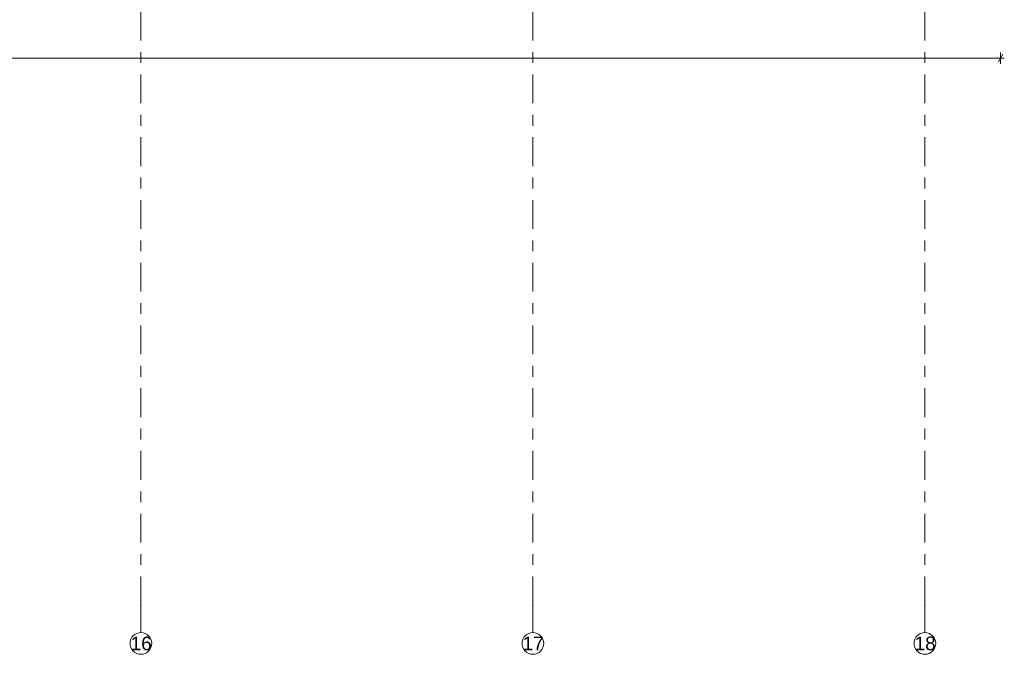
# Model space of a CAD drawing. Header units: metres. Extents: x -4 to 99, y -11 to 17.
# Tile 583 of 656: x 53.42 to 62.46, y -11.04 to -5.21. Entities that reach past the tile are written whole.
import ezdxf

# ---------------------------------------------------------------- set-up
doc = ezdxf.new("R2010")
doc.units = ezdxf.units.M
doc.header["$MEASUREMENT"] = 0
doc.linetypes.add('Strichlinie doppelt', pattern=[0.546806, 0.264583, -0.105833, 0.070556, -0.105833])
doc.layers.add('152 - Bemaßung_ Beschriftung.Ausbau', color=7, linetype='Continuous')
doc.layers.add('451 - Universal.Achsen Raster', color=7, linetype='Continuous')
doc.styles.add('ERSTELLTER_STIL_2', font='txt')
doc.dimstyles.new('ERSTELLTER_STIL__2', dxfattribs={"dimtxt": 0.1, "dimasz": 0.0532, "dimexe": 0.18, "dimexo": 0.0625, "dimgap": 0, "dimtad": 1, "dimtih": 1, "dimtoh": 1, "dimzin": 0, "dimdsep": 46, "dimtxsty": 'ERSTELLTER_STIL_2', "dimblk": 'ARROWHEAD_2', "dimblk1": 'ARROWHEAD_2', "dimblk2": 'ARROWHEAD_2', "dimcen": 0.09, "dimse1": 1, "dimse2": 1, "dimclrd": 7, "dimclre": 7, "dimclrt": 7, "dimazin": 0, "dimtfac": 1, "dimtdec": 4, "dimtmove": 0, "dimatfit": 3, "dimfxl": 1, "dimtolj": 1, "dimtzin": 0, "dimarcsym": 0})

# ---------------------------------------------------------------- blocks, each defined once
blk = doc.blocks.new('*D497')
at = {"layer": '152 - Bemaßung_ Beschriftung.Ausbau', "color": 7, "linetype": 'Continuous', "lineweight": 5}
for p, q in [((-0.165, -5.6125), (-0.165, -5.5075)), ((62.425, -5.6125), (62.425, -5.5075)), ((-0.1992, -5.56), (-0.165, -5.56)), ((-0.1448, -5.525), (-0.1852, -5.595)), ((-0.165, -5.56), (62.425, -5.56)), ((62.4048, -5.595), (62.4452, -5.525)), ((62.425, -5.56), (62.4593, -5.56))]:
    blk.add_line(p, q, dxfattribs=at)
at = {"layer": '152 - Bemaßung_ Beschriftung.Ausbau', "color": 7, "lineweight": 5, "insert": (30.959, -5.54), "char_height": 0.1, "attachment_point": 7, "style": 'ERSTELLTER_STIL_2'}
blk.add_mtext('\\A1;{\\pql;\\fArial|b0|i0|c0|p38;62,59}', dxfattribs=at)
blk = doc.blocks.new('ARROWHEAD_2')
at = {"color": 0, "linetype": 'Continuous', "lineweight": 0}
for p, q in [((0, 0), (-1, 0)), ((-0.38, -0.66), (0.38, 0.66))]:
    blk.add_line(p, q, dxfattribs=at)

msp = doc.modelspace()

# ---------------------------------------------------------------- linework, layer by layer
at = {"layer": '451 - Universal.Achsen Raster', "color": 160, "linetype": 'Strichlinie doppelt', "lineweight": 9, "true_color": 0x3232ff}
for p, q in [((54.53, -10.585), (54.53, 16.355)), ((58.13, -10.585), (58.13, 16.355)), ((61.73, -10.585), (61.73, 16.355)), ((54.53, -10.585), (54.53, -10.835)), ((58.13, -10.585), (58.13, -10.835)), ((61.73, -10.585), (61.73, -10.835))]:
    msp.add_line(p, q, dxfattribs=at)
at = {"layer": '451 - Universal.Achsen Raster', "color": 160, "linetype": 'Continuous', "lineweight": 9, "true_color": 0x3232ff}
for centre in [(54.53, -10.935), (58.13, -10.935), (61.73, -10.935)]:
    msp.add_circle(centre, 0.1, dxfattribs=at)
at = {"layer": '451 - Universal.Achsen Raster', "color": 160, "linetype": 'Strichlinie doppelt', "lineweight": 9, "true_color": 0x3232ff}
for p in [(54.53, -10.585), (54.53, -10.585), (58.13, -10.585), (58.13, -10.585), (61.73, -10.585), (61.73, -10.585)]:
    msp.add_point(p, dxfattribs=at)

# ---------------------------------------------------------------- texts
at = {"layer": '451 - Universal.Achsen Raster', "color": 160, "lineweight": 9, "true_color": 0x3232ff, "char_height": 0.125, "attachment_point": 1, "style": 'ERSTELLTER_STIL_2'}
for s, insert in [('\\A1;{\\pql;\\pt0;\\fArial|b0|i0|c0|p38;16}', (54.4351, -10.8725)), ('\\A1;{\\pql;\\pt0;\\fArial|b0|i0|c0|p38;17}', (58.0351, -10.8725)), ('\\A1;{\\pql;\\pt0;\\fArial|b0|i0|c0|p38;18}', (61.6351, -10.8725))]:
    msp.add_mtext(s, dxfattribs=dict(at, insert=insert))

# ---------------------------------------------------------------- dimensions: what is measured, and where the dimension line sits
at = {"layer": '152 - Bemaßung_ Beschriftung.Ausbau', "color": 7, "linetype": 'Continuous', "lineweight": 5}
dim = msp.add_linear_dim(base=(62.425, -5.56), p1=(-0.165, -0.145), p2=(62.425, -0.145), dimstyle='ERSTELLTER_STIL__2', dxfattribs=at)
dim.commit()
dim.dimension.update_dxf_attribs({"geometry": '*D497', "text_midpoint": (31.127, -5.49), "dimtype": 160})

doc.saveas('drawing.dxf')
